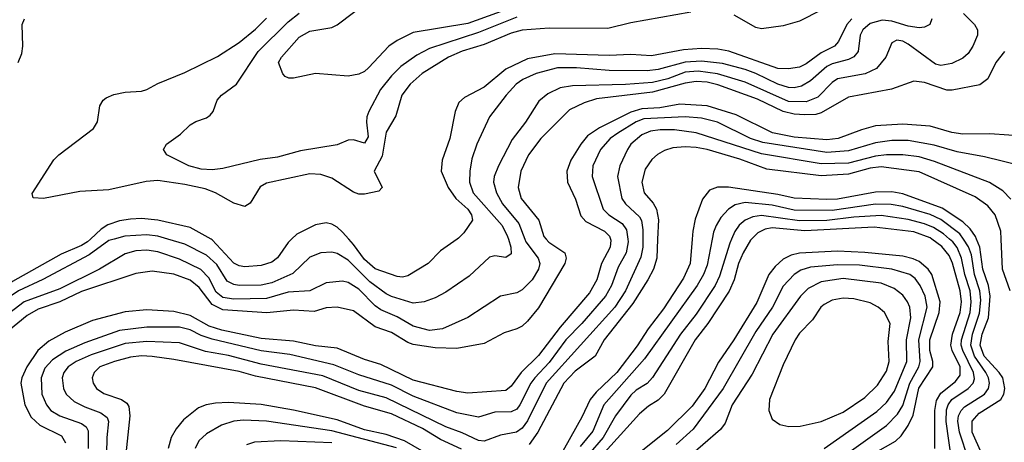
# Model space of a CAD drawing. Header units: inches. Extents: x 1308407 to 1441228, y 959628 to 1036311.
# Tile 315 of 656: x 1360643 to 1364263, y 1009253 to 1010807. Entities that reach past the tile are written whole.
import ezdxf

# ---------------------------------------------------------------- set-up
doc = ezdxf.new("R2010")
doc.units = ezdxf.units.IN
doc.header["$MEASUREMENT"] = 0
doc.layers.add('B3060', color=7, linetype='Continuous')
doc.layers.add('B3061', color=7, linetype='Continuous')

msp = doc.modelspace()

# ---------------------------------------------------------------- linework, layer by layer
at = {"layer": 'B3060', "color": 5}
for points, elevation in [([(1360902.9, 1010000), (1360892.2, 1009990), (1360870, 1009976.6), (1360795.7, 1009944.3), (1360616.3, 1009843.7), (1360540.8, 1009790), (1360436.8, 1009743.2), (1360397.1, 1009702.9), (1360350, 1009641.8), (1360295.3, 1009604.7), (1360210, 1009502.4), (1360170, 1009464), (1360150, 1009455.1), (1360110, 1009467), (1360090, 1009483.6), (1360070, 1009517.7), (1360056.4, 1009570), (1360056, 1009670), (1360066.2, 1009730), (1360094.2, 1009785.8), (1360108.5, 1009831.5), (1360152.1, 1009912.1), (1360153.9, 1009953.9), (1360141.9, 1010000)], 3220), ([(1360990.5, 1010000), (1360970, 1009994.6), (1360898.3, 1009941.8), (1360728, 1009852), (1360637.8, 1009810), (1360517.9, 1009730), (1360482.1, 1009697.9), (1360368.4, 1009570), (1360330.5, 1009510), (1360318.1, 1009470), (1360318.8, 1009330), (1360299.8, 1009230)], 3240), ([(1362499.5, 1010000), (1362503.3, 1009990), (1362549.6, 1009930), (1362555.6, 1009910), (1362550.5, 1009890), (1362526.7, 1009850), (1362490, 1009813.7), (1362470, 1009802.5), (1362410, 1009790.6), (1362290, 1009711.3), (1362196.9, 1009670), (1362150, 1009664.1), (1362090, 1009679.8), (1362030, 1009714.6), (1361970, 1009739.6), (1361950, 1009754.4), (1361890, 1009815.6), (1361850, 1009840.6), (1361830, 1009845), (1361770, 1009839.4), (1361710, 1009809.9), (1361630, 1009805.1), (1361550, 1009781.2), (1361430, 1009779), (1361390, 1009785.8), (1361365.2, 1009805.2), (1361338.3, 1009858.3), (1361308.7, 1009888.7), (1361230, 1009926.8), (1361150, 1009952.9), (1361110, 1009960.1), (1361070, 1009957.4), (1361030, 1009945.7), (1360936.6, 1009890), (1360790, 1009817.3), (1360659.6, 1009770), (1360563.4, 1009696.6)], 3260), ([(1362578.3, 1010000), (1362588.7, 1009988.6), (1362647.1, 1009950), (1362652.3, 1009930), (1362647.5, 1009910), (1362550, 1009746.8), (1362510, 1009698.9), (1362490, 1009680.5), (1362470.2, 1009670), (1362424.2, 1009655.8), (1362350, 1009615.8), (1362250, 1009597.3), (1362170, 1009600.8), (1362090, 1009612), (1362070, 1009619.6), (1362010, 1009656.2), (1361950, 1009677.2), (1361870, 1009736), (1361810.3, 1009750.3), (1361770, 1009747.6), (1361725.6, 1009734.4), (1361650, 1009738.7), (1361551.1, 1009728.9), (1361390, 1009740.1), (1361350, 1009760.2), (1361302.3, 1009822.3), (1361270, 1009849.3), (1361210, 1009870.6), (1361130, 1009882.3), (1361070, 1009874), (1360870, 1009807.2), (1360790.6, 1009769.4), (1360710, 1009741.9), (1360670, 1009718.9), (1360588, 1009652)], 3280), ([(1362814.9, 1010000), (1362816.1, 1009996.1), (1362814.4, 1009970), (1362782.2, 1009910), (1362764.4, 1009850), (1362737.2, 1009802.8), (1362630, 1009675.9), (1362550, 1009571.6), (1362486.1, 1009510), (1362450, 1009459.3), (1362430, 1009443), (1362290, 1009433.1), (1362250, 1009439.5), (1362090, 1009481.8), (1361970, 1009538.9), (1361910, 1009557.5), (1361810, 1009598.9), (1361730, 1009607.5), (1361650, 1009624.9), (1361530, 1009635.1), (1361385.6, 1009665.6), (1361339.9, 1009679.9), (1361270, 1009719.7), (1361210, 1009733.9), (1361110, 1009740.3), (1361030, 1009732.5), (1360910, 1009700.8), (1360810, 1009658.3), (1360750, 1009624.7), (1360709.2, 1009590), (1360669.1, 1009530.9), (1360650.8, 1009490), (1360647, 1009470), (1360661.8, 1009390), (1360684.9, 1009344.9), (1360716.2, 1009316.2), (1360796.1, 1009276.1), (1360811.1, 1009251.1)], 3320), ([(1362878.9, 1010000), (1362880.3, 1009990), (1362873.1, 1009950), (1362843.5, 1009896.5), (1362819.2, 1009830), (1362797, 1009790), (1362710.1, 1009690), (1362651, 1009630), (1362590, 1009546.7), (1362536.4, 1009490), (1362522, 1009470), (1362481.9, 1009390), (1362470, 1009375), (1362450, 1009365), (1362390, 1009363.4), (1362330, 1009344.8), (1362250, 1009361.4), (1362090, 1009422.2), (1362010, 1009462.7), (1361890, 1009501.3), (1361797.6, 1009537.6), (1361635.5, 1009575.5), (1361530, 1009588.7), (1361350, 1009631.5), (1361310, 1009645.6), (1361270, 1009666.5), (1361230, 1009676.4), (1361110, 1009676.3), (1361010, 1009664.1), (1360881.7, 1009618.3), (1360811.8, 1009588.2), (1360763.7, 1009556.3), (1360734.7, 1009525.3), (1360722.2, 1009490), (1360724.3, 1009430), (1360741.5, 1009390), (1360757.5, 1009370), (1360790.3, 1009350.3), (1360870, 1009321.9), (1360887.2, 1009310), (1360894.4, 1009294.4), (1360894.2, 1009230)], 3340), ([(1362933.7, 1010000), (1362933.4, 1009970), (1362926.4, 1009933.6), (1362870.3, 1009810), (1362830.9, 1009750), (1362579, 1009470), (1362510, 1009332.1), (1362490, 1009304.7), (1362469.8, 1009290.2), (1362410, 1009279.1), (1362350, 1009257), (1362330, 1009258.7), (1362270, 1009287.7), (1362210, 1009309.3), (1361990, 1009416.2), (1361890, 1009443.2), (1361757.4, 1009497.4), (1361530, 1009540.2), (1361410, 1009572.5), (1361326.3, 1009586.3), (1361230, 1009618.7), (1361110, 1009623.8), (1361030, 1009615.8), (1360906, 1009574), (1360850.7, 1009550), (1360820.3, 1009530), (1360805.2, 1009510), (1360799.4, 1009490), (1360803.3, 1009450), (1360813.3, 1009430), (1360843, 1009403), (1360882.6, 1009382.6), (1360941.3, 1009361.3), (1360963.9, 1009343.9), (1360969.7, 1009329.7), (1360963.5, 1009270), (1360960.8, 1009150)], 3360), ([(1362439.6, 1010000), (1362449, 1009970), (1362450, 1009946.3), (1362430, 1009933), (1362390, 1009938.9), (1362370, 1009933.3), (1362295.8, 1009864.2), (1362210, 1009804.7), (1362170, 1009783.7), (1362130, 1009769.2), (1362090, 1009764.8), (1362010, 1009788.9), (1361990, 1009798.7), (1361930, 1009842.6), (1361850, 1009923), (1361810, 1009947.3), (1361790, 1009952.7), (1361750, 1009949.3), (1361710, 1009933.3), (1361646.4, 1009873.6), (1361570, 1009839.8), (1361530, 1009830.8), (1361450, 1009829.7), (1361430, 1009832.6), (1361405.6, 1009845.7), (1361367.1, 1009907.1), (1361330, 1009941.1), (1361250, 1009981), (1361187.8, 1010000)], 3240), ([(1361642.6, 1010000), (1361630, 1009987.8), (1361590, 1009931.8), (1361570, 1009915.8), (1361530, 1009902.8), (1361470, 1009898.4), (1361450, 1009901.7), (1361430, 1009912.1), (1361350, 1009997.8), (1361346.2, 1010000)], 3220), ([(1362251.7, 1010000), (1362190, 1009957.4), (1362144.7, 1009910), (1362070, 1009865.4), (1362050, 1009859.6), (1362030, 1009862.8), (1361950, 1009890.7), (1361910, 1009924.9), (1361870, 1009980.1), (1361852.5, 1010000)], 3220), ([(1362988.2, 1010000), (1362985.1, 1009930), (1362973.3, 1009890), (1362952.9, 1009850), (1362897.3, 1009762.7), (1362792, 1009630), (1362758.1, 1009570), (1362685.3, 1009514.7), (1362643.1, 1009470), (1362547.4, 1009290), (1362515.8, 1009244.2)], 3380), ([(1363115.5, 1010000), (1363108.5, 1009910), (1363083.4, 1009856.6), (1363010, 1009743.1), (1362953.3, 1009670), (1362913, 1009607), (1362838.3, 1009510), (1362762.9, 1009437.1), (1362740.7, 1009410), (1362710, 1009345.4), (1362622.4, 1009190)], 3420), ([(1363189.2, 1010000), (1363170, 1009904.1), (1363156.8, 1009870), (1363133.2, 1009830), (1362939.9, 1009560.1), (1362790.7, 1009390), (1362750, 1009293.7), (1362703.2, 1009236.8)], 3440), ([(1363260.5, 1010000), (1363254.3, 1009985.7), (1363216.1, 1009863.9), (1363200.4, 1009830), (1363130, 1009724.5), (1363071.8, 1009650), (1362969.3, 1009490.7), (1362950, 1009468.9), (1362910, 1009444.7), (1362890, 1009425.6), (1362833.6, 1009350), (1362788.3, 1009270), (1362733, 1009207)], 3460), ([(1363333.5, 1010000), (1363330, 1009996.6), (1363302.4, 1009950), (1363286.2, 1009910), (1363269.8, 1009850), (1363250.8, 1009809.2), (1363172.7, 1009690), (1363126.7, 1009630), (1363012.8, 1009430), (1362990, 1009407.1), (1362954.2, 1009385.8), (1362922.2, 1009357.8), (1362770.1, 1009190)], 3480), ([(1364007.4, 1009230), (1364008.1, 1009370), (1364014, 1009406), (1364030, 1009433.3), (1364083.8, 1009476.2), (1364100.3, 1009499.7), (1364100.6, 1009530), (1364071.4, 1009590), (1364066, 1009610), (1364072.7, 1009650), (1364101.1, 1009730), (1364105.2, 1009770), (1364100.2, 1009810), (1364072, 1009912), (1364059.9, 1009939.9), (1364033.1, 1009973.1), (1363997.1, 1010000)], 3480), ([(1364069.3, 1009190), (1364049.2, 1009329.2), (1364050, 1009371.8), (1364056.3, 1009390), (1364070.3, 1009409.7), (1364130, 1009450.4), (1364148.9, 1009470), (1364153.4, 1009486.6), (1364149.7, 1009510), (1364110, 1009590), (1364104.9, 1009610), (1364105.8, 1009630), (1364137.1, 1009730), (1364141.1, 1009770), (1364137.4, 1009810), (1364118.2, 1009870), (1364105.6, 1009930), (1364089.7, 1009969.7), (1364073.5, 1009990), (1364061.7, 1010000)], 3460), ([(1364131.9, 1009190), (1364098.2, 1009290), (1364091.9, 1009330), (1364094.6, 1009350), (1364104.2, 1009370), (1364116.8, 1009383.2), (1364189.9, 1009430), (1364204.7, 1009450), (1364209.1, 1009470), (1364205.4, 1009490), (1364195.1, 1009510), (1364153.7, 1009570), (1364140.2, 1009610), (1364146.2, 1009650), (1364172, 1009728), (1364176.1, 1009776.1), (1364173.3, 1009810), (1364153.9, 1009870), (1364141.8, 1009941.8), (1364131.8, 1009971.8), (1364112.4, 1010000)], 3440), ([(1364180.5, 1009210), (1364144.8, 1009290), (1364144.6, 1009330), (1364170, 1009359.9), (1364249.9, 1009410), (1364261.8, 1009430), (1364265.5, 1009450), (1364257.1, 1009490), (1364244.1, 1009510), (1364189.2, 1009569.2), (1364174.1, 1009610), (1364181, 1009650), (1364204.9, 1009710), (1364210.9, 1009790), (1364204.4, 1009830), (1364183.9, 1009890), (1364173.5, 1009970), (1364161, 1010000)], 3420), ([(1364284.5, 1009810), (1364256.6, 1009890), (1364252, 1010000)], 3380), ([(1363790, 1009214.9), (1363862.8, 1009257.2), (1363884, 1009276), (1363910, 1009314.1), (1363927.3, 1009352.7), (1363948.2, 1009451.8), (1364000.5, 1009530), (1364000.8, 1009550), (1363989.6, 1009590), (1363989.6, 1009630), (1364023.4, 1009730), (1364027.7, 1009770), (1363996.7, 1009870), (1363983.4, 1009890), (1363950, 1009917.2), (1363928.2, 1009928.2), (1363890, 1009937.1), (1363750, 1009951.2), (1363650, 1009955.4), (1363510, 1009948.5), (1363478.9, 1009941.1), (1363450, 1009926.4), (1363420.5, 1009899.5), (1363397.5, 1009870), (1363352.8, 1009767.2), (1363268.7, 1009630), (1363212.3, 1009547.7), (1363161.6, 1009450), (1363114.9, 1009385.1), (1363024.2, 1009295.8), (1362891.5, 1009190)], 3520), ([(1363558.8, 1009121.2), (1363830, 1009314.2), (1363870, 1009355.7), (1363890, 1009387.8), (1363916.1, 1009470), (1363948.7, 1009530), (1363953.2, 1009550), (1363949.1, 1009630), (1363979, 1009750), (1363972.5, 1009790), (1363954, 1009830), (1363935, 1009855), (1363915.5, 1009870), (1363850, 1009890.2), (1363730, 1009904.3), (1363650, 1009905.5), (1363550, 1009897.1), (1363514.6, 1009885.4), (1363490.7, 1009870), (1363450, 1009826.8), (1363410.7, 1009749.3), (1363350, 1009660.2), (1363228.7, 1009450), (1363119.1, 1009300.9), (1363055.9, 1009244.1)], 3540), ([(1363600.5, 1009230), (1363794.3, 1009365.7), (1363830, 1009399.2), (1363859.1, 1009440.9), (1363904.2, 1009550), (1363902.9, 1009630), (1363919.6, 1009710), (1363915.5, 1009750), (1363906.7, 1009770), (1363890, 1009793.8), (1363858.6, 1009818.6), (1363810, 1009838.1), (1363670, 1009855.3), (1363590, 1009843.4), (1363541.5, 1009818.5), (1363513.2, 1009790), (1363412.4, 1009650), (1363336.4, 1009503.6), (1363261.9, 1009390), (1363236.5, 1009323.5), (1363219.7, 1009300.3), (1363090, 1009187.5)], 3560), ([(1362267.3, 1009227.3), (1362190, 1009262.9), (1362123.9, 1009303.9), (1362010, 1009357.4), (1361910, 1009385.7), (1361730, 1009453.4), (1361510, 1009496.4), (1361450, 1009512.9), (1361210, 1009557.8), (1361130, 1009568.4), (1361090, 1009570.2), (1361050, 1009565.3), (1360991.4, 1009550), (1360937.8, 1009530), (1360916.4, 1009510), (1360909.5, 1009490), (1360912.6, 1009470), (1360925.1, 1009450), (1360951.9, 1009431.9), (1361017.5, 1009410), (1361036.3, 1009396.3), (1361044.2, 1009384.2), (1361047.4, 1009350), (1361032.9, 1009210)], 3380), ([(1362121, 1009221), (1362057.6, 1009257.6), (1361990, 1009281), (1361910, 1009298), (1361810, 1009335), (1361650, 1009371.2), (1361530, 1009391.8), (1361410, 1009398.6), (1361363.2, 1009396.8), (1361328.9, 1009391.1), (1361300.5, 1009379.5), (1361244.9, 1009335.1), (1361217.8, 1009302.2), (1361199.1, 1009270), (1361188.3, 1009230)], 3420), ([(1362028.2, 1009231.8), (1361790, 1009294.9), (1361550, 1009330.3), (1361466.1, 1009333.9), (1361430, 1009329.9), (1361384.4, 1009315.6), (1361330, 1009284.3), (1361301.9, 1009258.1), (1361287.8, 1009230)], 3440), ([(1361790, 1009251.2), (1361602.3, 1009257.7), (1361506.6, 1009253.4), (1361476.1, 1009243.9)], 3460)]:
    msp.add_lwpolyline(points, dxfattribs=dict(at, elevation=elevation))
at = {"layer": 'B3060', "color": 5, "elevation": 3580}
msp.add_lwpolyline([(1363670, 1009783.2), (1363630, 1009775.5), (1363600.1, 1009759.9), (1363588, 1009750), (1363557.3, 1009702.7), (1363510, 1009653.8), (1363493.5, 1009630), (1363450, 1009537.4), (1363399.7, 1009410), (1363397.3, 1009370), (1363410, 1009338), (1363437.6, 1009317.6), (1363470.2, 1009310.2), (1363512.3, 1009312.3), (1363590, 1009329.5), (1363670, 1009364.1), (1363750, 1009417.2), (1363796.7, 1009463.3), (1363830, 1009514.4), (1363839.5, 1009550), (1363836.2, 1009623.8), (1363843.4, 1009690), (1363822.6, 1009730), (1363799.8, 1009750), (1363770, 1009766.1), (1363710, 1009780.4)], close=True, dxfattribs=at)
at = {"layer": 'B3061', "color": 5}
for points, elevation in [([(1362470, 1010858.2), (1362290, 1010792.9), (1362090, 1010760.6), (1362030, 1010731.4), (1361999.8, 1010710), (1361925.2, 1010630), (1361910, 1010616.4), (1361890, 1010607.1), (1361850, 1010599.7), (1361730, 1010609.7), (1361650, 1010591.8), (1361632.1, 1010592.1), (1361618.6, 1010598.6), (1361610, 1010608.7), (1361594.5, 1010650), (1361605.4, 1010670), (1361670, 1010742.5), (1361710, 1010765), (1361790, 1010778.6), (1361810, 1010787.9), (1361930, 1010879.9)], 3140), ([(1360636.9, 1010650), (1360650, 1010683.1), (1360654.1, 1010710), (1360652, 1010790), (1360660.2, 1010810)], 3220), ([(1363110, 1010835.3), (1362890, 1010795.8), (1362805, 1010775), (1362590, 1010775.7), (1362490, 1010769.4), (1362450, 1010758), (1362350, 1010715.9), (1362270, 1010691.8), (1362218.9, 1010670), (1362123.1, 1010610), (1362078.2, 1010570), (1362048.1, 1010530), (1362025.9, 1010454.1), (1361990, 1010393.5), (1361975.2, 1010304.8), (1361945.6, 1010250), (1361975.4, 1010190), (1361963.2, 1010176.8), (1361910, 1010165.8), (1361890, 1010166.1), (1361870, 1010173.4), (1361790, 1010224.6), (1361750, 1010237.8), (1361710, 1010240.1), (1361550, 1010206.4), (1361527.4, 1010192.6), (1361490, 1010131.9), (1361470, 1010120.7), (1361430, 1010132.9), (1361362.4, 1010170), (1361324.6, 1010184.6), (1361250, 1010201.2), (1361150, 1010215.2), (1361108.3, 1010211.7), (1360970, 1010181.8), (1360864.2, 1010175.8), (1360730, 1010149.1), (1360691.6, 1010151.6), (1360688.1, 1010168.2), (1360768.2, 1010291.8), (1360786.2, 1010310), (1360913.5, 1010406.5), (1360928.2, 1010431.8), (1360937, 1010490), (1360949.2, 1010510.8), (1360960.2, 1010519.8), (1360988.4, 1010531.6), (1361030, 1010540.9), (1361090, 1010544.7), (1361109.8, 1010550.2), (1361150, 1010572.4), (1361250, 1010612.6), (1361370, 1010671.4), (1361450, 1010724), (1361510, 1010773), (1361550, 1010813.6)], 3180), ([(1362470, 1010816.1), (1362330, 1010760), (1362150, 1010701.1), (1362103.4, 1010676.6), (1362044.7, 1010635.3), (1362010, 1010600.9), (1361969.1, 1010550), (1361926.9, 1010470), (1361919.1, 1010450), (1361917.8, 1010430), (1361923.4, 1010376.6), (1361910, 1010353.3), (1361870, 1010365.8), (1361850, 1010364.5), (1361810, 1010347.1), (1361675.6, 1010324.4), (1361590, 1010301.7), (1361526.7, 1010293.2), (1361390, 1010259.8), (1361350, 1010254.5), (1361310, 1010257.8), (1361264.7, 1010270), (1361183.7, 1010310), (1361172, 1010330), (1361182, 1010350), (1361233.8, 1010386.2), (1361270, 1010420.2), (1361290, 1010432.3), (1361330, 1010446.2), (1361343.5, 1010456.5), (1361353.5, 1010470), (1361368.6, 1010511.4), (1361385.1, 1010530), (1361439.3, 1010570), (1361519, 1010690), (1361630, 1010800.1), (1361670, 1010831.3)], 3160), ([(1363702.9, 1010810), (1363684.4, 1010790), (1363652.8, 1010727.2), (1363638.3, 1010710), (1363590, 1010685.1), (1363535, 1010645), (1363510, 1010633.3), (1363470, 1010626.1), (1363430, 1010627.3), (1363250, 1010691.7), (1363210, 1010698.8), (1363150, 1010701.3), (1363083.1, 1010696.9), (1362965.6, 1010674.4), (1362890, 1010679), (1362810, 1010676.1), (1362610, 1010681.4), (1362510, 1010663.6), (1362430, 1010625.7), (1362350, 1010559.2), (1362278.7, 1010521.3), (1362257.4, 1010502.6), (1362243.5, 1010470), (1362223.8, 1010370), (1362195.5, 1010290), (1362192.7, 1010250), (1362218.1, 1010190), (1362246.6, 1010150), (1362290.6, 1010110), (1362304.2, 1010090), (1362307.8, 1010070), (1362276.3, 1010023.7), (1362256.6, 1010003.4), (1362251.7, 1010000)], 3220), ([(1363996, 1010810), (1363989.2, 1010790), (1363970, 1010779.3), (1363950, 1010777.4), (1363910, 1010784), (1363850, 1010802), (1363813.8, 1010806.2), (1363770, 1010793.6), (1363742.9, 1010770), (1363733.4, 1010750), (1363725.5, 1010690), (1363709.5, 1010670.5), (1363690, 1010660.9), (1363630, 1010645.5), (1363610, 1010635.2), (1363550, 1010582.4), (1363517.4, 1010562.6), (1363490, 1010556.1), (1363470, 1010557.6), (1363430, 1010570.5), (1363350, 1010610), (1363310, 1010624.7), (1363226.5, 1010646.5), (1363150, 1010654.2), (1363089, 1010651), (1362990, 1010624.7), (1362950, 1010619.8), (1362810, 1010620.5), (1362689.8, 1010630.2), (1362620.7, 1010630), (1362541.5, 1010610), (1362492.4, 1010587.6), (1362468.3, 1010570), (1362430.8, 1010530), (1362370.1, 1010449.9), (1362323, 1010350), (1362304.6, 1010295.4), (1362297.3, 1010250), (1362297, 1010210), (1362309.7, 1010170), (1362416.5, 1010050), (1362436.5, 1010010), (1362439.6, 1010000)], 3240), ([(1364113, 1010830), (1364153.4, 1010790), (1364164.2, 1010770), (1364164.7, 1010750), (1364147.6, 1010710), (1364130, 1010683.5), (1364110, 1010665.7), (1364070, 1010645.7), (1364030, 1010639.1), (1364010, 1010643.9), (1363910, 1010717.1), (1363890, 1010728.4), (1363867.9, 1010732.1), (1363850, 1010722.4), (1363827.4, 1010670), (1363792.5, 1010627.5), (1363751.3, 1010608.7), (1363650, 1010589.9), (1363630, 1010576.2), (1363577.4, 1010522.6), (1363534.5, 1010505.5), (1363470, 1010507), (1363310, 1010577.2), (1363208.1, 1010608.1), (1363137.5, 1010617.5), (1363090, 1010614.1), (1363026.3, 1010590), (1362970, 1010576.1), (1362870, 1010568.8), (1362675.5, 1010564.5), (1362630, 1010556.3), (1362584.8, 1010535.2), (1362551.8, 1010508.2), (1362502.4, 1010430), (1362453.8, 1010366.2), (1362402.7, 1010270), (1362387.7, 1010230), (1362385.4, 1010210), (1362396, 1010170), (1362417.6, 1010130), (1362477.5, 1010057.5), (1362499.5, 1010000)], 3260), ([(1363590, 1010842.5), (1363510, 1010802.4), (1363450, 1010784.6), (1363370, 1010773.6), (1363350, 1010778.5), (1363270, 1010823.9)], 3180), ([(1364264.1, 1010690), (1364231.8, 1010650), (1364202.2, 1010590), (1364172.7, 1010567.3), (1364071.8, 1010548.2), (1364051.6, 1010548.4), (1363970, 1010575.8), (1363930, 1010581.8), (1363848.3, 1010551.7), (1363690, 1010522.4), (1363590, 1010465), (1363570, 1010459), (1363530, 1010456.8), (1363490, 1010460.1), (1363450, 1010470), (1363355.2, 1010515.2), (1363210, 1010568), (1363170, 1010577.4), (1363130, 1010580.3), (1363090, 1010573.8), (1362970, 1010540.6), (1362764.1, 1010515.9), (1362718.6, 1010501.4), (1362664.4, 1010475.6), (1362559.1, 1010370), (1362513.1, 1010310), (1362484.8, 1010250), (1362475.9, 1010190), (1362487, 1010150), (1362551.3, 1010070), (1362569.5, 1010009.5), (1362578.3, 1010000)], 3280), ([(1364350, 1010377.5), (1364210, 1010387.4), (1364110, 1010385.8), (1364070, 1010392.8), (1363990, 1010416.1), (1363890, 1010423.4), (1363790, 1010416.5), (1363737.8, 1010402.2), (1363652.4, 1010370), (1363610, 1010366), (1363490, 1010375.2), (1363411, 1010391), (1363277.3, 1010457.3), (1363170, 1010490.8), (1363070, 1010496.1), (1362996.3, 1010483.7), (1362930, 1010479.7), (1362890, 1010467.6), (1362774.3, 1010410), (1362730, 1010379.9), (1362705.8, 1010350), (1362668.9, 1010290), (1362654.4, 1010250), (1362656.9, 1010210), (1362686.7, 1010146.7), (1362705.4, 1010085.4), (1362724.6, 1010064.7), (1362792.7, 1010030), (1362811.2, 1010011.2), (1362814.9, 1010000)], 3320), ([(1364325.1, 1010270), (1364190, 1010303.4), (1364090, 1010320.8), (1364005.4, 1010345.4), (1363910, 1010362.5), (1363850, 1010362.6), (1363790, 1010354), (1363690, 1010324.6), (1363610, 1010319.2), (1363375.6, 1010355.7), (1363330.4, 1010370.4), (1363208, 1010430), (1363150, 1010445.2), (1363090, 1010450), (1362937.3, 1010442.7), (1362910, 1010431.5), (1362841.5, 1010390), (1362813.8, 1010370), (1362778.1, 1010330), (1362750.1, 1010270), (1362747.2, 1010230), (1362788.6, 1010110), (1362809, 1010090), (1362857.6, 1010057.6), (1362874.1, 1010034.1), (1362878.9, 1010000)], 3340), ([(1364287.4, 1010147.4), (1364258.1, 1010178.1), (1364208.4, 1010208.4), (1364005.8, 1010285.8), (1363950, 1010302.3), (1363890, 1010310.2), (1363830, 1010310), (1363790, 1010305.5), (1363690, 1010280), (1363590, 1010277.3), (1363370, 1010313.9), (1363130, 1010391.7), (1363050, 1010401.6), (1362998, 1010402), (1362962.3, 1010397.7), (1362930, 1010383.5), (1362890.1, 1010350), (1362877.5, 1010330), (1362849.6, 1010270), (1362840.5, 1010230), (1362857, 1010150), (1362869.6, 1010129.6), (1362922.2, 1010082.2), (1362929, 1010069), (1362934, 1010034), (1362933.7, 1010000)], 3360), ([(1364252, 1010000), (1364250.8, 1010030), (1364229.3, 1010089.3), (1364202.2, 1010122.2), (1364155.8, 1010155.8), (1363950, 1010247.9), (1363810, 1010266.6), (1363770, 1010261.2), (1363690, 1010239.6), (1363590, 1010233.5), (1363390, 1010257.1), (1363290, 1010293.8), (1363170, 1010329.7), (1363130, 1010337.2), (1363090, 1010339.9), (1363043.7, 1010336.3), (1363013.6, 1010326.4), (1362988.2, 1010311.8), (1362967.3, 1010292.7), (1362942.4, 1010257.6), (1362930.1, 1010210), (1362938.4, 1010170), (1362972.1, 1010132.1), (1362984.7, 1010110), (1362991.2, 1010071.2), (1362988.2, 1010000)], 3380), ([(1364161, 1010000), (1364156.8, 1010010), (1364137.5, 1010037.5), (1364110, 1010064.1), (1364034.4, 1010114.4), (1363890, 1010167), (1363850, 1010174), (1363790, 1010173.3), (1363650, 1010147.7), (1363610, 1010145.9), (1363490, 1010150.9), (1363430, 1010164.4), (1363249, 1010191), (1363208.4, 1010191.6), (1363179.5, 1010180.5), (1363153, 1010147), (1363126.9, 1010073.1), (1363117.9, 1010030), (1363115.5, 1010000)], 3420), ([(1364112.4, 1010000), (1364099.2, 1010019.2), (1364030, 1010071.8), (1363990, 1010090.8), (1363890, 1010119.8), (1363846.9, 1010126.9), (1363790, 1010129.1), (1363630, 1010105.5), (1363490, 1010106.5), (1363410, 1010125.1), (1363310, 1010134.6), (1363274, 1010126), (1363249.5, 1010110.5), (1363220.5, 1010079.5), (1363203.1, 1010050), (1363194.3, 1010025.7), (1363189.2, 1010000)], 3440), ([(1364061.7, 1010000), (1364039.2, 1010019.2), (1364002.3, 1010042.3), (1363970, 1010056.6), (1363910, 1010072.8), (1363810, 1010086.6), (1363710, 1010081.3), (1363610, 1010068.6), (1363510, 1010067), (1363370, 1010086.9), (1363338.1, 1010081.9), (1363310, 1010069.5), (1363288.4, 1010051.6), (1363272.4, 1010027.6), (1363260.5, 1010000)], 3460), ([(1361346.2, 1010000), (1361270, 1010043.1), (1361150, 1010070.3), (1361090, 1010075.6), (1361050, 1010073.4), (1361010, 1010066.9), (1360966.9, 1010053.1), (1360942.8, 1010037.2), (1360902.9, 1010000)], 3220), ([(1361852.5, 1010000), (1361830, 1010025.6), (1361810, 1010044), (1361790, 1010055.5), (1361770, 1010060.4), (1361730, 1010052.8), (1361661.6, 1010018.4), (1361642.6, 1010000)], 3220), ([(1361187.8, 1010000), (1361151.2, 1010011.2), (1361110, 1010016.2), (1361029.6, 1010010.4), (1360990.5, 1010000)], 3240), ([(1363997.1, 1010000), (1363990, 1010005.3), (1363930, 1010026.8), (1363784.5, 1010044.5), (1363529.7, 1010030.3), (1363410, 1010041.1), (1363383.6, 1010036.4), (1363357.1, 1010022.9), (1363333.5, 1010000)], 3480)]:
    msp.add_lwpolyline(points, dxfattribs=dict(at, elevation=elevation))

doc.saveas('drawing.dxf')
